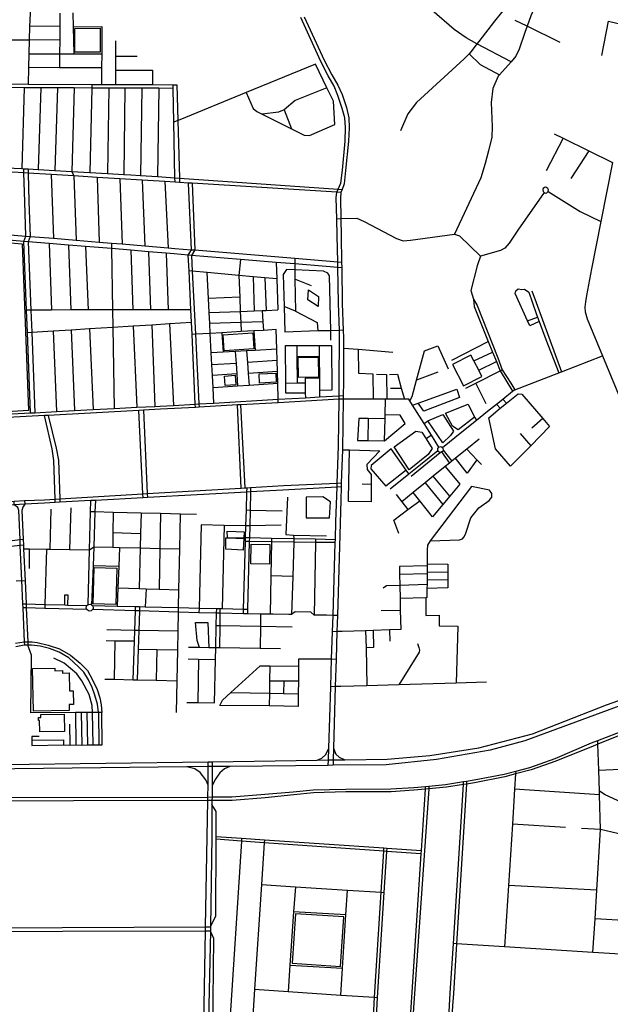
# Model space of a CAD drawing. Header units: millimetres. Extents: x 664923 to 767831, y 3118803 to 3207600.
# Tile 323 of 422: x 731587 to 733298, y 3168845 to 3171696. Entities that reach past the tile are written whole.
import ezdxf

# ---------------------------------------------------------------- set-up
doc = ezdxf.new("R2010")
doc.units = ezdxf.units.MM
for name, color, linetype in [('buildings', 5, 'Continuous'), ('parks', 8, 'Continuous'), ('roads_2', 2, 'Continuous'), ('roads_3', 3, 'Continuous')]:
    doc.layers.add(name, color=color, linetype=linetype)

msp = doc.modelspace()

# ---------------------------------------------------------------- linework, layer by layer
at = {"layer": 'buildings'}
for points in [[(732187.72, 3170214.48), (732212.72, 3170213.57), (732236.64, 3170212.69), (732235.7, 3170194.18), (732212.47, 3170194.85), (732188.31, 3170195.53), (732187.72, 3170214.48)], [(732096.3, 3169950.17), (732101.41, 3169950.27), (732107.29, 3169950.38), (732115.55, 3169950.55), (732125.36, 3169950.74), (732132.04, 3169950.49), (732134.21, 3169877.36), (732107.08, 3169877.83), (732100.86, 3169898.67), (732096.3, 3169950.17)], [(731623.9, 3169816.98), (731688.41, 3169818.27), (731688.56, 3169810.74), (731710.75, 3169811.18), (731710.91, 3169803.79), (731729.72, 3169804.16), (731730.75, 3169752.48), (731741.43, 3169752.7), (731742.23, 3169712.81), (731729.47, 3169712.56), (731729.81, 3169695.56), (731626.38, 3169693.49), (731623.9, 3169816.98)], [(731647.52, 3169683.93), (731715.81, 3169685.02), (731716.62, 3169634.96), (731644.61, 3169633.79), (731644.08, 3169666.26), (731641.45, 3169666.22), (731641.3, 3169675.24), (731647.66, 3169675.35), (731647.52, 3169683.93)]]:
    msp.add_lwpolyline(points, close=True, dxfattribs=at)
at = {"layer": 'parks'}
for points in [[(731746, 3171671.16), (731819.81, 3171671.57), (731820.17, 3171602.4), (731746.36, 3171601.98), (731746, 3171671.16)], [(731389.24, 3171064.17), (731593.24, 3171046.88), (731612.36, 3170564.71), (731409.1, 3170551.59), (731389.24, 3171064.17)], [(732423.33, 3170914.16), (732452.45, 3170894.98), (732451.61, 3170865.67), (732421.08, 3170884.82), (732423.33, 3170914.16)], [(732175.77, 3170783.72), (732261.94, 3170788.88), (732264.73, 3170742.73), (732178.56, 3170737.57), (732175.77, 3170783.72)], [(732393.32, 3170718), (732451.79, 3170718.71), (732452.48, 3170661.08), (732394, 3170660.37), (732393.32, 3170718)], [(732280.4, 3170670.42), (732328.39, 3170672.76), (732329.7, 3170646.14), (732281.7, 3170643.81), (732280.4, 3170670.42)], [(732179.78, 3170664.19), (732211.19, 3170666.31), (732213.05, 3170639.02), (732181.66, 3170636.89), (732179.78, 3170664.19)], [(732417.02, 3170313.19), (732416.9, 3170253.41), (732484.06, 3170253.71), (732487.08, 3170299.97), (732465.27, 3170314.67), (732417.02, 3170313.19)], [(732184.01, 3170195.66), (732188.31, 3170195.53), (732212.47, 3170194.85), (732235.7, 3170194.18), (732233.84, 3170160.11), (732183.4, 3170162.78), (732184.01, 3170195.66)], [(732257.2, 3170177.06), (732311.28, 3170176.21), (732310.38, 3170119.01), (732256.29, 3170119.86), (732257.2, 3170177.06)], [(731802.64, 3170109.8), (731868.38, 3170107.77), (731865.08, 3170002.67), (731799.33, 3170004.7), (731802.64, 3170109.8)], [(732385.85, 3169106.58), (732376.41, 3168963.57), (732516.24, 3168954.45), (732525.68, 3169097.47), (732385.85, 3169106.58)]]:
    msp.add_lwpolyline(points, close=True, dxfattribs=at)
at = {"layer": 'roads_2'}
for points in [[(733304.46, 3171282.48), (733270.37, 3171111.5), (733243.16, 3170974.96), (733228.88, 3170897.3), (733225.69, 3170879.25), (733224.23, 3170864.05), (733225.22, 3170849.95), (733230.93, 3170830.31), (733275.37, 3170722.59), (733474.63, 3170239.56)], [(731420.59, 3171085.02), (731604.76, 3171069.74), (731616.65, 3171068.76), (731684.47, 3171063.14), (731750.13, 3171057.7), (731817.18, 3171052.13), (731852.23, 3171049.24), (731883.22, 3171046.67), (731949.44, 3171041.18), (732016.59, 3171035.62), (732036.49, 3171033.97), (732084.32, 3171030.01), (732093.59, 3171029.24), (732383.51, 3171005.22), (732508.05, 3170994.91), (732519.36, 3170993.97)], [(732519.63, 3170977.41), (732508.37, 3170978.35), (732383.69, 3170988.75), (732329.39, 3170993.28), (732226.03, 3171001.91), (732084.16, 3171013.75), (732074.99, 3171014.51), (732034.01, 3171017.93), (732010.69, 3171019.89), (731959.96, 3171024.12), (731908.43, 3171028.42), (731852.19, 3171033.12), (731777.66, 3171039.34), (731728.03, 3171043.48), (731672.39, 3171048.13), (731611.2, 3171053.24), (731598.57, 3171054.29), (731421.02, 3171069.12)], [(733682.01, 3169840.71), (733049.92, 3169608), (732949.33, 3169580.28), (732794.43, 3169553.55), (732648.49, 3169538.26), (732494.5, 3169536.7), (732480.65, 3169536.56), (732195.16, 3169533.69), (732144.03, 3169533.17), (732132.58, 3169533.49), (732070.84, 3169532.73), (730740.16, 3169516.81), (730724.75, 3169516.57), (730417.81, 3169510.14), (730292.02, 3169507.5), (730256.29, 3169506.75), (730250.66, 3169506.63), (730244.03, 3169506.53), (730213.7, 3169506.1), (729705.99, 3169501.71), (729695.05, 3169501.62), (729496.27, 3169496.28), (728867.34, 3169490.48)], [(731540, 3169538.76), (732132.38, 3169546.91), (732143.84, 3169547.09), (732448.05, 3169551.82), (732481.14, 3169552.34), (732491.28, 3169552.49), (732494.95, 3169552.56), (732528.26, 3169553.06), (732651.14, 3169554.98), (732775.16, 3169565.17), (732916.88, 3169587.45), (733072.38, 3169627.95), (733286.73, 3169712.22), (733678.86, 3169850.22)], [(733345.97, 3169631.67), (733261.67, 3169597.64), (733247.87, 3169592.07), (733140.26, 3169548.76), (733068.11, 3169523.73), (733023.26, 3169511.92), (732991.82, 3169503.64), (732904.39, 3169485.83), (732880.66, 3169482.29), (732872, 3169481), (732822.9, 3169473.67), (732771.66, 3169468.84), (732762.05, 3169467.94), (732728.22, 3169464.76), (732662.74, 3169459.44), (732531.56, 3169459.83), (732437.76, 3169457.47), (732380.38, 3169450.81), (732297.42, 3169442.62), (732201.86, 3169435.23), (732143.63, 3169435.04), (732131.92, 3169435.01), (731352.35, 3169432.61)], [(731481.13, 3169443.13), (732132.1, 3169444.92), (732143.72, 3169444.95), (732201.66, 3169445.11), (732297.22, 3169452.67), (732378.43, 3169459.93), (732436.95, 3169466.11), (732531.52, 3169467.36), (732661.42, 3169468.7), (732728.19, 3169472.53), (732762.57, 3169475.79), (732772.21, 3169476.69), (732820.73, 3169481.28), (732872.53, 3169489.41), (732881.19, 3169490.77), (732903.09, 3169494.21), (732989.78, 3169511), (733023.77, 3169519.89), (733027.58, 3169520.89), (733065.07, 3169530.7), (733137.72, 3169555.99), (733243.38, 3169602.02), (733261.31, 3169608.89), (733341.64, 3169639.74)], [(732721.85, 3167029.95), (732722.39, 3167038.42), (732733.81, 3167217.4), (732746.57, 3167417.49), (732758.02, 3167597.35), (732758.47, 3167604.29), (732764.47, 3167698.34), (732785.4, 3168026.73), (732785.83, 3168033.55), (732794.53, 3168170.03), (732802.15, 3168306.51), (732802.62, 3168314.88), (732819.58, 3168619.07), (732820.01, 3168626.76), (732831.96, 3168841.06), (732833.95, 3168876.58), (732843.01, 3169020.57), (732872, 3169481), (732872.53, 3169489.41)], [(732881.19, 3169490.77), (732880.66, 3169482.29), (732851.95, 3169020), (732843.03, 3168876.26), (732840.9, 3168840.55), (732828.05, 3168626.36), (732827.6, 3168618.67), (732809.36, 3168314.42), (732808.86, 3168306.07), (732800.62, 3168168.65), (732791.86, 3168033.2), (732791.42, 3168026.36), (732770.18, 3167697.97), (732764.1, 3167603.94), (732763.65, 3167597), (732757.02, 3167494.61), (732752.33, 3167417.12), (732740.2, 3167217.02), (732729.34, 3167037.94), (732728.83, 3167029.46)]]:
    msp.add_lwpolyline(points, dxfattribs=at)
at = {"layer": 'roads_3'}
for points in [[(733010.22, 3171574.01), (732911.35, 3171626.3), (732880.06, 3171644.11), (732845.5, 3171667.77), (732780.53, 3171723.79), (732748.42, 3171745.59), (732553.74, 3171879.26), (732466.27, 3171931.96), (732367.99, 3171997.81)], [(731613.48, 3171792.2), (731618.38, 3171781.34), (731616.82, 3171726.52), (731616.47, 3171714.11), (731615.39, 3171676.39), (731614.28, 3171637.27), (731613.14, 3171597.82), (731612, 3171557.6), (731610.63, 3171509.81)], [(733105.2, 3171779.46), (733084.02, 3171743.98), (733079.36, 3171733.88), (733067.08, 3171707.34), (733056.5, 3171677.31), (733049.99, 3171658.86), (733034.06, 3171610.79), (733024.48, 3171590.73), (733010.22, 3171574.01), (732976.9, 3171536.73), (732973.02, 3171532.38), (732957.22, 3171496.54), (732953.04, 3171456.34), (732955.02, 3171387.32)], [(733079.36, 3171733.88), (733030.03, 3171736.03), (733003.02, 3171741.97), (732961.77, 3171692.25), (732916.48, 3171633.27), (732911.35, 3171626.3), (732894.78, 3171603.81), (732888.67, 3171597.47), (732874.47, 3171582.77), (732736.04, 3171456.22), (732711.34, 3171423.62), (732690.05, 3171374.68)], [(731703.02, 3171715.25), (731702.72, 3171677.14), (731702.42, 3171637.91), (731702.1, 3171597.51), (731701.79, 3171557.27)], [(731740.94, 3171715.75), (731741.7, 3171675.78), (731743.2, 3171597.38)], [(732480.65, 3169536.56), (732481.14, 3169552.34), (732482.21, 3169585.97), (732487.83, 3169764.33), (732490.37, 3169844.68), (732492.85, 3169923.47), (732494.36, 3169970.87), (732501, 3170181.84), (732501.3, 3170191.17), (732502.92, 3170242.48), (732506.08, 3170342.63), (732506.45, 3170354.09), (732509.82, 3170460.95), (732511.79, 3170596.96), (732511.94, 3170607.11), (732512.5, 3170646.42), (732513.45, 3170777.02), (732512.85, 3170796.45), (732510.43, 3170875.44), (732508.37, 3170978.35), (732508.05, 3170994.91), (732506.54, 3171070.54), (732505.18, 3171119.6), (732503.49, 3171180.59), (732505.65, 3171196.52), (732509.28, 3171205.05), (732516.83, 3171222.86), (732521.76, 3171260.72), (732529.66, 3171344.87), (732530.3, 3171383.71), (732528.33, 3171411.55), (732520.69, 3171439.28), (732508.58, 3171477.15), (732497.41, 3171503.75), (732480.48, 3171534.12), (732459.09, 3171574.99), (732401.21, 3171702.68)], [(732411, 3171704.93), (732468.86, 3171579.03), (732490.99, 3171536.85), (732508.61, 3171506.98), (732520.78, 3171479.84), (732533.17, 3171442.25), (732539.72, 3171412.45), (732541.15, 3171383.4), (732539.66, 3171344.13), (732530.85, 3171259.53), (732526.51, 3171220.75), (732520.49, 3171204.28), (732517.36, 3171195.73), (732515.98, 3171179.61), (732517.15, 3171120.02), (732518.13, 3171069.67), (732519.36, 3170993.97), (732519.63, 3170977.41), (732521.3, 3170874.55), (732523.69, 3170796.84), (732524.34, 3170775.79), (732524.44, 3170744.92), (732524.78, 3170646.62), (732524.01, 3170607.81), (732523.8, 3170597.64), (732521.64, 3170450.71), (732518.03, 3170354.64), (732517.71, 3170343.27), (732516.58, 3170304.43), (732506.98, 3169970.64), (732505.64, 3169923.89), (732503.35, 3169844.62), (732501.05, 3169764.72), (732495.91, 3169585.97), (732494.95, 3169552.56), (732494.5, 3169536.7)], [(733152.12, 3171630.42), (733056.5, 3171677.31), (733021.81, 3171693.92)], [(731702.72, 3171677.14), (731615.39, 3171676.39)], [(731741.7, 3171675.78), (731824.37, 3171676.19)], [(731824.37, 3171676.19), (731824.14, 3171597.1), (731824.02, 3171556.79), (731823.89, 3171508.81)], [(733273.41, 3171592.32), (733292.16, 3171691.65), (733320.83, 3171684.95), (733345.74, 3171679.13), (733381.74, 3171670.72)], [(731702.42, 3171637.91), (731614.28, 3171637.27), (731556.33, 3171636.86)], [(731863.95, 3171635.04), (731864.13, 3171589.54), (731864.28, 3171550.48), (731864.44, 3171508.62)], [(731613.14, 3171597.82), (731702.1, 3171597.51), (731743.2, 3171597.38), (731824.14, 3171597.1)], [(731926.5, 3171589.79), (731864.13, 3171589.54)], [(732888.67, 3171597.47), (732920.98, 3171566.12), (732976.9, 3171536.73)], [(731824.02, 3171556.79), (731701.79, 3171557.27), (731612, 3171557.6)], [(732443.37, 3171567.38), (732242.29, 3171485.01), (732050.37, 3171406.41)], [(732242.29, 3171485.01), (732263.14, 3171439.31), (732273.5, 3171430.34), (732289.37, 3171422.4), (732374.31, 3171379.91), (732411.06, 3171361.54), (732426.34, 3171361.21), (732499.86, 3171392.74), (732495.65, 3171460.41), (732476.68, 3171499.2), (732443.37, 3171567.38)], [(731864.28, 3171550.48), (731971.53, 3171550.13), (731970.86, 3171508.13)], [(732031.41, 3171497.3), (731989.78, 3171497.48), (731940.53, 3171497.69), (731890.85, 3171497.91), (731845.09, 3171498.11), (731795.39, 3171498.33), (731744.18, 3171498.56), (731696.42, 3171498.77), (731648.2, 3171498.98), (731599.96, 3171499.2), (731553.29, 3171499.4), (731541.26, 3171499.45)], [(731541.55, 3171510.14), (731553.53, 3171510.08), (731610.63, 3171509.81), (731795.64, 3171508.95), (731823.89, 3171508.81), (731864.44, 3171508.62), (731970.86, 3171508.13), (732031.2, 3171507.84), (732041.92, 3171507.8)], [(731599.96, 3171499.2), (731592.45, 3171264.93)], [(731648.2, 3171498.98), (731639.76, 3171262.27)], [(731696.42, 3171498.77), (731688.53, 3171259.52)], [(731744.18, 3171498.56), (731737.18, 3171256.78)], [(731795.64, 3171508.95), (731795.39, 3171498.33), (731789.78, 3171253.83)], [(731845.09, 3171498.11), (731841.05, 3171250.94)], [(731890.85, 3171497.91), (731888.14, 3171248.28)], [(731940.53, 3171497.69), (731936.48, 3171245.19)], [(731989.78, 3171497.48), (731985.77, 3171241.73)], [(732036.68, 3171225.46), (732036.43, 3171238.18), (732033.3, 3171399.42), (732031.41, 3171497.3), (732031.2, 3171507.84)], [(732041.92, 3171507.8), (732044.73, 3171404.09), (732049.26, 3171237.28), (732049.6, 3171224.66)], [(732476.68, 3171499.2), (732384.55, 3171462.31), (732352.63, 3171435.08), (732374.31, 3171379.91)], [(732352.63, 3171435.08), (732336.55, 3171428.11), (732289.37, 3171422.4)], [(732050.37, 3171406.41), (732044.73, 3171404.09), (732033.3, 3171399.42)], [(732955.02, 3171387.32), (732954.49, 3171355.99), (732945.3, 3171316.07), (732935.65, 3171279.96), (732922.65, 3171238.43), (732846.1, 3171074.79)], [(733161.26, 3171353.12), (733112.08, 3171258.8)], [(733134.93, 3171366.11), (733161.26, 3171353.12), (733235.67, 3171316.41), (733304.46, 3171282.48)], [(733235.67, 3171316.41), (733183.59, 3171235.87)], [(732517.36, 3171195.73), (732505.65, 3171196.52), (732085.77, 3171222.43), (732075.42, 3171223.07), (732049.6, 3171224.66), (732036.68, 3171225.46), (732006.73, 3171227.3), (731941.34, 3171231.34), (731876.86, 3171235.32), (731810.73, 3171239.41), (731743.42, 3171243.56), (731677.73, 3171247.62), (731611.11, 3171251.73), (731598.94, 3171252.48), (731547.89, 3171255.63), (731534.42, 3171256.47), (731415.75, 3171263.8), (731404.14, 3171264.52), (731334.79, 3171268.81), (731270.97, 3171272.74), (731198.25, 3171277.23), (730979.07, 3171290.78), (730967.43, 3171291.5)], [(731548.16, 3171267.43), (731592.45, 3171264.93), (731598.57, 3171264.59), (731610.88, 3171263.9), (731639.76, 3171262.27), (731688.53, 3171259.52), (731737.18, 3171256.78), (731789.78, 3171253.83), (731841.05, 3171250.94), (731888.14, 3171248.28), (731908.69, 3171247.13), (731936.48, 3171245.19), (731985.77, 3171241.73), (732036.43, 3171238.18), (732049.26, 3171237.28), (732509.28, 3171205.05), (732520.49, 3171204.28)], [(731617.82, 3170557.41), (731609.04, 3170790.66), (731606.62, 3170855.15), (731598.57, 3171054.29), (731604.76, 3171069.74), (731601.59, 3171169.09), (731598.94, 3171252.48), (731598.57, 3171264.59)], [(731610.88, 3171263.9), (731611.11, 3171251.73), (731612.61, 3171169.72), (731616.65, 3171068.76), (731611.2, 3171053.24), (731619.09, 3170855.18), (731621.45, 3170791.43), (731630.09, 3170558.05)], [(731677.73, 3171247.62), (731684.47, 3171063.14)], [(731737.18, 3171256.78), (731743.42, 3171243.56), (731750.13, 3171057.7)], [(731810.73, 3171239.41), (731817.18, 3171052.13)], [(731876.86, 3171235.32), (731883.22, 3171046.67)], [(731941.34, 3171231.34), (731949.44, 3171041.18)], [(732006.73, 3171227.3), (732016.59, 3171035.62)], [(732074.99, 3171014.51), (732084.32, 3171030.01), (732075.42, 3171223.07)], [(732085.77, 3171222.43), (732093.59, 3171029.24), (732084.16, 3171013.75)], [(733111.4, 3171210.91), (733107.17, 3171210.38), (733103.43, 3171207.44), (733102.09, 3171204.47), (733102.79, 3171198.78), (733105.92, 3171195.43), (733109.78, 3171194.23), (733114.32, 3171195.23), (733117.82, 3171198.8), (733118.71, 3171203.31), (733116.91, 3171207.81), (733111.4, 3171210.91)], [(733105.92, 3171195.43), (733030.08, 3171086.29), (733004.48, 3171048.81), (732991.81, 3171034.08), (732979.34, 3171027.96), (732921.39, 3171011.46)], [(733117.82, 3171198.8), (733210.5, 3171140.7), (733270.37, 3171111.5)], [(732505.18, 3171119.6), (732517.15, 3171120.02), (732563.68, 3171121.64), (732584.71, 3171111.92), (732677.9, 3171062.61), (732697.97, 3171055.96), (732718.77, 3171057.7), (732846.1, 3171074.79), (732860.83, 3171069.8), (732921.39, 3171011.46), (732911.75, 3170983.49), (732894.11, 3170912.13), (732901.7, 3170887.15), (732903.02, 3170866.01), (732943.73, 3170764.13), (732956.85, 3170733.38), (732967.93, 3170706.08), (732978.75, 3170679.41), (732979.01, 3170678.78), (733014.27, 3170620.06)], [(731672.39, 3171048.13), (731678.81, 3170855.34)], [(731728.03, 3171043.48), (731734.28, 3170855.47)], [(731777.66, 3171039.34), (731785.36, 3170855.61)], [(731852.23, 3171049.24), (731852.19, 3171033.12), (731855.51, 3170855.78), (731856.39, 3170805.96), (731860.57, 3170570.11)], [(731908.43, 3171028.42), (731914.46, 3170855.93)], [(731959.96, 3171024.12), (731965.53, 3170856.07)], [(732010.69, 3171019.89), (732016.59, 3170856.2)], [(732095.48, 3170573.45), (732095.04, 3170582.95), (732085.83, 3170784.42), (732084.2, 3170820.04), (732082.54, 3170856.37), (732077.19, 3170968.48), (732074.99, 3171014.51)], [(732084.16, 3171013.75), (732086.48, 3170967.64), (732095.63, 3170784.99), (732105.72, 3170583.57), (732106.2, 3170574.05)], [(732226.03, 3171001.91), (732221.93, 3170955.31), (732224.25, 3170892.5), (732225.76, 3170851.28), (732226.95, 3170819.06), (732227.93, 3170792.69)], [(732329.39, 3170993.28), (732331.08, 3170945.38), (732334.24, 3170855.52)], [(732383.51, 3171005.22), (732383.69, 3170988.75), (732383.88, 3170971.77), (732384.19, 3170945.22), (732385.23, 3170851.72), (732448.86, 3170819.01), (732450.24, 3170794.65)], [(732331.08, 3170945.38), (732296.97, 3170948.48), (732263.01, 3170951.58), (732221.93, 3170955.31), (732129.36, 3170963.73), (732086.48, 3170967.64), (732077.19, 3170968.48)], [(732148.98, 3170586.07), (732146.69, 3170630.1), (732144.86, 3170665.34), (732143.26, 3170696.23), (732141.45, 3170730.9), (732138.52, 3170787.48), (732137.02, 3170816.31), (732135.38, 3170847.75), (732133.27, 3170888.42), (732129.36, 3170963.73)], [(732488.46, 3170767.74), (732487.78, 3170795.53), (732483.85, 3170954.72), (732479.71, 3170962.13), (732466.75, 3170967.61), (732383.88, 3170971.77), (732359.76, 3170972.98), (732350.29, 3170958.67), (732352.93, 3170865.73), (732354.66, 3170791.71)], [(732263.01, 3170951.58), (732266.17, 3170852.86)], [(732296.97, 3170948.48), (732300.5, 3170854.19)], [(732432.11, 3170925.45), (732384.19, 3170945.22)], [(733091.72, 3170822.17), (733064.68, 3170809.72), (733058, 3170824.46), (733022.44, 3170903), (733024.15, 3170910.85), (733030.76, 3170916.56), (733041.26, 3170915.28), (733049.1, 3170915.8), (733061.35, 3170907.09)], [(733061.35, 3170907.09), (733083.41, 3170845.39), (733087.24, 3170834.68), (733091.72, 3170822.17), (733110.48, 3170769.7), (733148.48, 3170673.56)], [(733070.4, 3170910.51), (733082.82, 3170876.81), (733156.56, 3170676.68)], [(732224.25, 3170892.5), (732133.27, 3170888.42)], [(732901.7, 3170887.15), (732912.27, 3170868.84), (732971.45, 3170716.54), (732984.7, 3170682.42), (733009.22, 3170643.35), (733021.13, 3170624.36)], [(732082.54, 3170856.37), (732016.59, 3170856.2), (731965.53, 3170856.07), (731914.46, 3170855.93), (731855.51, 3170855.78), (731785.36, 3170855.61), (731734.28, 3170855.47), (731678.81, 3170855.34), (731619.09, 3170855.18), (731606.62, 3170855.15)], [(732135.38, 3170847.75), (732225.76, 3170851.28), (732266.17, 3170852.86), (732288.77, 3170853.74), (732300.5, 3170854.19), (732334.24, 3170855.52)], [(732288.77, 3170853.74), (732291.06, 3170821.01), (732292.78, 3170796.47)], [(732385.23, 3170851.72), (732352.93, 3170865.73)], [(731609.04, 3170790.66), (731621.45, 3170791.43), (731683.32, 3170795.25), (731735.26, 3170798.46), (731789.14, 3170801.8), (731856.39, 3170805.96), (731915.19, 3170809.59), (731969.19, 3170812.93), (732020.95, 3170816.14), (732084.2, 3170820.04)], [(731915.19, 3170809.59), (731926.14, 3170573.54)], [(731969.19, 3170812.93), (731978.12, 3170576.27)], [(732020.95, 3170816.14), (732031.79, 3170579.29)], [(732291.06, 3170821.01), (732226.95, 3170819.06), (732137.02, 3170816.31)], [(733058, 3170824.46), (733087.24, 3170834.68)], [(731683.32, 3170795.25), (731692.93, 3170561.34)], [(731735.26, 3170798.46), (731744.98, 3170564.07)], [(731789.14, 3170801.8), (731799.7, 3170566.93)], [(732335.71, 3170587.02), (732335.44, 3170596.88), (732334.18, 3170642.08), (732333.2, 3170677.38), (732332.31, 3170709.33), (732331.4, 3170741.85), (732329.82, 3170798.63), (732292.78, 3170796.47), (732264.99, 3170794.85), (732227.93, 3170792.69), (732172.53, 3170789.47), (732138.52, 3170787.48), (732095.63, 3170784.99), (732085.83, 3170784.42)], [(732172.53, 3170789.47), (732176.53, 3170732.93)], [(732264.99, 3170794.85), (732268.99, 3170738.26)], [(732523.69, 3170796.84), (732512.85, 3170796.45), (732487.78, 3170795.53), (732450.24, 3170794.65), (732354.66, 3170791.71)], [(732413.99, 3170615.03), (732357.98, 3170614.62), (732357.71, 3170642.86), (732356.67, 3170752.25), (732390.03, 3170752.38), (732454.23, 3170752.64), (732489.7, 3170752.78), (732490.86, 3170622.91), (732454.98, 3170622.22)], [(732391.82, 3170643.53), (732390.54, 3170721.16), (732390.03, 3170752.38)], [(732454.23, 3170752.64), (732454.41, 3170722.05), (732454.77, 3170658.19), (732454.98, 3170622.22), (732455.08, 3170603.82)], [(732838.85, 3170710), (732943.73, 3170764.13)], [(732331.4, 3170741.85), (732268.99, 3170738.26), (732244, 3170736.82), (732211.27, 3170734.93), (732176.53, 3170732.93), (732141.45, 3170730.9)], [(732211.27, 3170734.93), (732213.47, 3170700.94), (732215.47, 3170670.11), (732217.77, 3170634.64)], [(732244, 3170736.82), (732246.34, 3170703.7), (732248.57, 3170671.9), (732251.04, 3170636.77)], [(732524.44, 3170744.92), (732567.58, 3170741.52), (732667.31, 3170733.65)], [(732567.58, 3170741.52), (732568.18, 3170672.05), (732609.35, 3170670.76), (732610.43, 3170597.32)], [(732716.54, 3170592.23), (732723.6, 3170605.3), (732736.28, 3170651.76), (732759.55, 3170736.99), (732798.26, 3170751.87), (732827.95, 3170685.44)], [(732840.95, 3170697.34), (732872.87, 3170635.68), (732925.92, 3170662.87), (732916.59, 3170680.91), (732902.27, 3170708.54), (732893.99, 3170724.53), (732840.95, 3170697.34)], [(732902.27, 3170708.54), (732956.85, 3170733.38)], [(732213.47, 3170700.94), (732143.26, 3170696.23)], [(732332.31, 3170709.33), (732246.34, 3170703.7)], [(732390.54, 3170721.16), (732454.41, 3170722.05)], [(732811.18, 3170456.89), (732867.65, 3170502.25), (732909.84, 3170536.15), (732942.11, 3170562.08), (732968, 3170582.89), (732986.29, 3170597.58), (733014.27, 3170620.06), (733018.21, 3170623.23), (733021.13, 3170624.36), (733148.48, 3170673.56), (733156.56, 3170676.68), (733275.37, 3170722.59)], [(732916.59, 3170680.91), (732967.93, 3170706.08)], [(732215.47, 3170670.11), (732144.86, 3170665.34)], [(732333.2, 3170677.38), (732248.57, 3170671.9)], [(732620.36, 3170669.91), (732649.46, 3170669.08), (732650.16, 3170597.17)], [(732658.33, 3170668.55), (732681.01, 3170669.36), (732692.16, 3170629.48), (732701.24, 3170596.98)], [(732798, 3170675.57), (732736.28, 3170651.76)], [(732879.2, 3170628.95), (732908.34, 3170643.72), (732978.75, 3170679.41), (732984.7, 3170682.42)], [(732334.18, 3170642.08), (732251.04, 3170636.77), (732217.77, 3170634.64), (732146.69, 3170630.1)], [(732413.44, 3170643.96), (732391.82, 3170643.53), (732357.71, 3170642.86)], [(732454.77, 3170658.19), (732413.18, 3170657.72), (732413.44, 3170643.96), (732413.99, 3170615.03), (732414.25, 3170601.44)], [(732937.76, 3170583.85), (732910.2, 3170639.94), (732908.34, 3170643.72)], [(732660.54, 3170628.73), (732692.16, 3170629.48)], [(732724.6, 3170579.5), (732741.47, 3170585.66), (732852.98, 3170626.37), (732860.91, 3170601.83), (732757.43, 3170562.73), (732741.47, 3170585.66)], [(733041.06, 3170611.52), (733101.85, 3170541.03), (733121.83, 3170517.87), (733067.1, 3170462.5), (733008.86, 3170403.59), (732965.3, 3170453.44), (732945.77, 3170543.46), (732979.09, 3170570.69), (732997.22, 3170585.51), (733030.39, 3170612.62), (733041.06, 3170611.52)], [(732523.8, 3170597.64), (732511.79, 3170596.96), (732335.71, 3170587.02), (732226.52, 3170580.85), (732218.06, 3170580.37), (732106.2, 3170574.05), (732095.48, 3170573.45), (731994.74, 3170567.76), (731945.58, 3170565.08), (731931.83, 3170564.33), (731669.4, 3170550.05), (731658.6, 3170549.46), (731444.52, 3170537.81), (731434.08, 3170537.24), (731404.12, 3170535.61), (731393.88, 3170535.05), (731170.59, 3170522.91), (730966.66, 3170511.81), (730958.71, 3170511.39), (730689.63, 3170496.76), (730678.87, 3170496.18)], [(731403.67, 3170546.21), (731617.82, 3170557.41), (731630.09, 3170558.05), (731692.93, 3170561.34), (731744.98, 3170564.07), (731799.7, 3170566.93), (731860.57, 3170570.11), (731926.14, 3170573.54), (731978.12, 3170576.27), (731993.74, 3170577.08), (732031.79, 3170579.29), (732095.04, 3170582.95), (732105.72, 3170583.57), (732148.98, 3170586.07), (732335.44, 3170596.88), (732414.25, 3170601.44), (732455.08, 3170603.82), (732511.94, 3170607.11), (732524.01, 3170607.81)], [(732801.19, 3170458.58), (732779.22, 3170493.27), (732757.96, 3170526.84), (732724.6, 3170579.5), (732716.54, 3170592.23), (732713.56, 3170596.93), (732701.24, 3170596.98), (732650.16, 3170597.17), (732646.53, 3170597.18), (732610.43, 3170597.32), (732523.8, 3170597.64)], [(732643.92, 3170476.39), (732645.3, 3170540.32), (732645.54, 3170551.4), (732646.53, 3170597.18)], [(732904.75, 3170545.22), (732857.19, 3170508.41), (732840.58, 3170518.87), (732819.97, 3170556.21), (732885.78, 3170582.22), (732904.75, 3170545.22), (732909.84, 3170536.15)], [(732968, 3170582.89), (732979.09, 3170570.69)], [(732986.29, 3170597.58), (732997.22, 3170585.51)], [(731944.01, 3170311.73), (731943.48, 3170322.84), (731931.83, 3170564.33)], [(731945.58, 3170565.08), (731956.16, 3170323.58), (731956.65, 3170312.42)], [(732228.66, 3170339.59), (732218.06, 3170580.37)], [(732226.52, 3170580.85), (732238.87, 3170340.2)], [(732757.96, 3170526.84), (732768.64, 3170534.02), (732812.6, 3170552.88), (732842.99, 3170504.8), (732834.38, 3170491.58), (732812.81, 3170471.04), (732768.64, 3170534.02)], [(731689.77, 3170297.73), (731689.4, 3170307.92), (731685.39, 3170419.87), (731680.26, 3170453.41), (731658.6, 3170549.46)], [(731669.4, 3170550.05), (731692.34, 3170455.56), (731698.77, 3170420.77), (731702.77, 3170308.7), (731703.14, 3170298.48)], [(732645.3, 3170540.32), (732596.06, 3170541.15), (732568.92, 3170541.61), (732565.76, 3170477.6), (732595.58, 3170477.14), (732643.92, 3170476.39), (732703.32, 3170526.64), (732688.42, 3170551.15), (732645.54, 3170551.4)], [(732596.06, 3170541.15), (732595.58, 3170477.14)], [(733101.85, 3170541.03), (733070.5, 3170512.87)], [(732671.66, 3170459.47), (732733.9, 3170504.11), (732752.05, 3170501.29), (732764.46, 3170481.84), (732782.07, 3170454.26), (732769.64, 3170436.73), (732714.85, 3170392.24), (732671.66, 3170459.47)], [(733036.67, 3170498.08), (733067.1, 3170462.5)], [(732917.92, 3170481.57), (732882.28, 3170452.79), (732849.61, 3170426.4), (732838.29, 3170417.25), (732832.01, 3170412.19), (732819.76, 3170402.29), (732784.86, 3170374.12), (732761.39, 3170355.16), (732726.59, 3170327.06), (732693.32, 3170300.2)], [(732779.22, 3170493.27), (732764.46, 3170481.84)], [(732521.64, 3170450.71), (732542.05, 3170450.06), (732630.08, 3170447.27), (732592.56, 3170407.84), (732592.84, 3170393.46), (732605.05, 3170379.02), (732605.1, 3170351.47), (732605.2, 3170300.27), (732539.37, 3170300.94), (732539.49, 3170308.26), (732542.05, 3170450.06)], [(732713.6, 3170380.61), (732706.11, 3170391.41), (732662.91, 3170453.65), (732604.66, 3170404.86), (732604.13, 3170395.68), (732647.01, 3170345.08)], [(732659.62, 3170337.14), (732713.6, 3170380.61), (732747.51, 3170407.89), (732797.76, 3170448.35)], [(732720.69, 3170373.92), (732804.76, 3170443.18)], [(732797.78, 3170454.63), (732801.19, 3170458.58), (732805.66, 3170459.77), (732808.81, 3170459.09), (732811.18, 3170456.89), (732812.93, 3170455.28), (732813.57, 3170449.3), (732811.28, 3170445.45), (732808.37, 3170444.44), (732804.76, 3170443.18), (732801.1, 3170444.4), (732797.76, 3170448.35), (732797.78, 3170454.63)], [(732808.37, 3170444.44), (732832.01, 3170412.19)], [(732813.57, 3170449.3), (732838.29, 3170417.25)], [(732924.23, 3170407.55), (732911.41, 3170421.36), (732882.28, 3170452.79)], [(732911.41, 3170421.36), (732883.18, 3170383.24), (732849.61, 3170426.4)], [(732706.11, 3170391.41), (732647.01, 3170345.08)], [(732819.76, 3170402.29), (732861.36, 3170350.52), (732833.02, 3170316.62), (732812.31, 3170291.87), (732782.44, 3170256.14), (732745.93, 3170303.06), (732726.59, 3170327.06)], [(730690.18, 3170258.97), (730701.97, 3170259.54), (730939.55, 3170271.1), (730967.24, 3170272.45), (730969.47, 3170272.56), (730979.22, 3170273.03), (731094.64, 3170278.65), (731263.15, 3170286.85), (731424.09, 3170294.68), (731434.98, 3170295.21), (731570.73, 3170301.83), (731600.77, 3170303.29), (731658.36, 3170306.09), (731689.4, 3170307.92), (731702.77, 3170308.7), (731943.48, 3170322.84), (731956.16, 3170323.58), (732228.66, 3170339.59), (732238.87, 3170340.2), (732245.4, 3170340.58), (732255.6, 3170341.18), (732350.44, 3170346.75), (732506.45, 3170354.09), (732518.03, 3170354.64)], [(732761.39, 3170355.16), (732812.31, 3170291.87)], [(732833.02, 3170316.62), (732784.86, 3170374.12)], [(732517.71, 3170343.27), (732506.08, 3170342.63), (732349.41, 3170334.04), (732255.3, 3170328.86), (732245.04, 3170328.29), (731956.65, 3170312.42), (731944.01, 3170311.73), (731805.88, 3170304.12), (731792.92, 3170303.41), (731703.14, 3170298.48), (731689.77, 3170297.73), (731658.56, 3170296.02), (731601.66, 3170293.15), (731570.95, 3170291.61), (731435.42, 3170284.77), (731424.49, 3170284.22), (731265.77, 3170276.23), (731094.96, 3170267.63), (730967.49, 3170261.22), (730958.34, 3170260.76), (730946.49, 3170260.16), (730940.07, 3170259.83), (730702.58, 3170247.89), (730690.72, 3170247.29)], [(732234.79, 3169975.74), (732235.18, 3169989.02), (732240.87, 3170184.91), (732241.22, 3170196.65), (732242.19, 3170230.11), (732243.5, 3170275.27), (732245.04, 3170328.29), (732245.4, 3170340.58)], [(732255.6, 3170341.18), (732255.3, 3170328.86), (732253.99, 3170275.06), (732252.89, 3170230.35), (732252.07, 3170196.42), (732251.78, 3170184.79), (732247.01, 3169988.72), (732246.68, 3169975.45)], [(732578.8, 3170351.93), (732605.1, 3170351.47)], [(732895.75, 3170343.97), (732776.09, 3170186.69), (732768.4, 3170173.88), (732767.32, 3170160.09), (732767.05, 3170119.92), (732767.02, 3170114.26), (732766.9, 3170094.88), (732766.88, 3170092.44), (732766.75, 3170072.65), (732766.68, 3170060.82), (732766.6, 3170048.64), (732766.43, 3170022.33), (732763.36, 3170022.24), (732688.65, 3170020.11)], [(732776.09, 3170186.69), (732860.37, 3170190.02), (732869.67, 3170192.74), (732873.83, 3170197.63), (732878.21, 3170205.9), (732893.42, 3170253.9), (732916.68, 3170282.59), (732946.33, 3170303.79), (732954.37, 3170313.27), (732954.16, 3170323.71), (732947.44, 3170333.45), (732895.75, 3170343.97)], [(731601.34, 3169884.67), (731600.91, 3169894.37), (731596.45, 3169992.87), (731595.92, 3170004.6), (731592.89, 3170071.58), (731588.31, 3170172.89), (731587.51, 3170190.55), (731583.7, 3170274.81), (731580.91, 3170283.52), (731570.95, 3170291.61), (731570.73, 3170301.83)], [(731600.77, 3170303.29), (731601.66, 3170293.15), (731595.82, 3170284.31), (731592.89, 3170274.47), (731596.63, 3170191.71), (731597.45, 3170173.87), (731597.9, 3170163.92), (731602.08, 3170071.44), (731605.12, 3170004.34), (731605.66, 3169992.61), (731610.08, 3169894.72), (731610.5, 3169884.86)], [(731784.59, 3170002.51), (731788.98, 3170161.18), (731792.02, 3170270.8), (731792.92, 3170303.41)], [(731805.88, 3170304.12), (731804.65, 3170270.49), (731800.97, 3170169.38), (731798.98, 3170114.94), (731794.85, 3170001.73)], [(732362.43, 3170313.39), (732357.94, 3170204.77), (732379.71, 3170203.43), (732380.74, 3170193.71), (732380.43, 3170183.27), (732377.49, 3170083.99), (732374.2, 3169973.09)], [(732685.32, 3170207.91), (732670.36, 3170246.86), (732711.35, 3170277.34), (732745.93, 3170303.06)], [(732676.86, 3170321.08), (732693.32, 3170300.2), (732711.35, 3170277.34)], [(731677.16, 3170279.03), (731673.68, 3170162.83)], [(731734.74, 3170282.83), (731730.91, 3170162.01)], [(732098.47, 3170263.14), (732052.87, 3170264.27), (731994.69, 3170265.73), (731938.2, 3170267.14), (731857.21, 3170269.17), (731804.65, 3170270.49), (731792.02, 3170270.8)], [(731857.21, 3170269.17), (731856.69, 3170211.43), (731856.29, 3170168.07)], [(732347.24, 3170273.18), (732253.99, 3170275.06), (732243.5, 3170275.27)], [(731938.2, 3170267.14), (731936.62, 3170208.57), (731935.48, 3170166.19), (731932.33, 3170048.95)], [(731994.69, 3170265.73), (731992.83, 3170164.83), (731990.65, 3170046.86)], [(732040.38, 3169689.79), (732042.38, 3169781.7), (732044.32, 3169870.76), (732045.5, 3169924.85), (732046.7, 3169980.24), (732046.99, 3169993.69), (732048.09, 3170044.81), (732050.68, 3170163.46), (732052.87, 3170264.27)], [(731856.69, 3170211.43), (731936.62, 3170208.57)], [(732242.19, 3170230.11), (732178.75, 3170231.41), (732112.24, 3170232.76), (732106.32, 3169992.22), (732105.99, 3169978.82)], [(732178.75, 3170231.41), (732172.89, 3169990.56)], [(732344.09, 3170232.28), (732252.89, 3170230.35), (732242.19, 3170230.11)], [(731045.79, 3170071.97), (731060.74, 3170071.39), (731075.79, 3170074.54), (731197.85, 3170117.98), (731283.51, 3170143.65), (731297.95, 3170146.3), (731360.41, 3170157.77), (731471.94, 3170175.83), (731587.51, 3170190.55), (731596.63, 3170191.71)], [(732501, 3170181.84), (732443.81, 3170182.52), (732380.43, 3170183.27), (732316.17, 3170184.03), (732251.78, 3170184.79), (732240.87, 3170184.91)], [(732241.22, 3170196.65), (732252.07, 3170196.42), (732316.38, 3170195.06), (732380.74, 3170193.71), (732444.01, 3170192.38), (732501.3, 3170191.17)], [(732316.38, 3170195.06), (732316.17, 3170184.03), (732314.32, 3170085.5), (732312.23, 3169974.24)], [(732379.71, 3170203.43), (732475.54, 3170201.37)], [(732444.01, 3170192.38), (732443.81, 3170182.52), (732439.47, 3169971.88)], [(731597.45, 3170173.87), (731588.31, 3170172.89), (731475.11, 3170160.85), (731366.29, 3170145.47), (731355.82, 3170143.9), (731300.9, 3170135.23), (731284.95, 3170132.71), (731200.09, 3170107.87), (731183.64, 3170101.76), (731078.88, 3170062.82), (731067.04, 3170050.46)], [(731597.9, 3170163.92), (731614.89, 3170163.68), (731663.89, 3170162.98), (731673.68, 3170162.83), (731730.91, 3170162.01), (731788.98, 3170161.18), (731800.97, 3170169.38), (731856.29, 3170168.07), (731875.86, 3170167.6), (731935.48, 3170166.19), (731992.83, 3170164.83), (732050.68, 3170163.46)], [(731615.07, 3170107.1), (731614.89, 3170163.68)], [(731663.89, 3170162.98), (731659.76, 3170002.76), (731659.46, 3169991.27)], [(731875.86, 3170167.6), (731873.51, 3170112.48), (731870.89, 3170051.15), (731868.61, 3169998.12)], [(731873.51, 3170112.48), (731798.98, 3170114.94)], [(732767.02, 3170114.26), (732686.76, 3170112.79), (732687.21, 3170090.64), (732688.19, 3170057.7), (732688.65, 3170020.11), (732689.35, 3169985.61), (732690.48, 3169930.05), (732658.21, 3169928.98), (732611.03, 3169927.41), (732588.89, 3169926.67), (732520.87, 3169924.4)], [(732767.05, 3170119.92), (732827.18, 3170119.72), (732827.29, 3170096.44), (732827.39, 3170073.85), (732827.49, 3170050.93), (732766.6, 3170048.64)], [(732827.29, 3170096.44), (732766.9, 3170094.88)], [(731576.53, 3170070.9), (731592.89, 3170071.58), (731602.08, 3170071.44)], [(732377.49, 3170083.99), (732314.32, 3170085.5)], [(732687.21, 3170090.64), (732766.88, 3170092.44)], [(732827.39, 3170073.85), (732766.75, 3170072.65)], [(731870.89, 3170051.15), (731932.33, 3170048.95), (731952.58, 3170048.22), (731990.65, 3170046.86), (732048.09, 3170044.81)], [(731952.58, 3170048.22), (731950.21, 3169996.1)], [(732688.19, 3170057.7), (732649.28, 3170056.78), (732639.78, 3170049.54)], [(732766.68, 3170060.82), (732688.19, 3170057.7)], [(731717.29, 3170001.1), (731717.68, 3170030.7), (731725.88, 3170030.6), (731725.48, 3170000.86)], [(732763.36, 3170022.24), (732763.72, 3169970.18), (732802.06, 3169971.16), (732801.98, 3169940.68), (732855.81, 3169939.49), (732851.6, 3169774.9)], [(731595.92, 3170004.6), (731605.12, 3170004.34), (731659.76, 3170002.76), (731717.29, 3170001.1), (731725.48, 3170000.86), (731780.93, 3169999.27)], [(731780.61, 3169988.25), (731659.46, 3169991.27), (731605.66, 3169992.61), (731596.45, 3169992.87)], [(731785.84, 3169983.93), (731780.61, 3169988.25), (731779.29, 3169991.82), (731779.61, 3169996.52), (731780.93, 3169999.27), (731784.59, 3170002.51), (731790.29, 3170003.67), (731793.01, 3170003.05), (731794.85, 3170001.73), (731797.39, 3169999.9), (731798.85, 3169997.47), (731799.64, 3169993.95), (731799.31, 3169990.87), (731797.91, 3169987.81), (731793.67, 3169984.23), (731789.99, 3169983.31), (731785.84, 3169983.93)], [(731797.39, 3169999.9), (731868.61, 3169998.12), (731922.46, 3169996.79), (731933.68, 3169996.51), (731950.21, 3169996.1), (732046.99, 3169993.69), (732106.32, 3169992.22), (732157.46, 3169990.94), (732166.67, 3169990.72), (732172.89, 3169990.56), (732235.18, 3169989.02), (732247.01, 3169988.72)], [(732246.68, 3169975.45), (732234.79, 3169975.74), (732166.48, 3169977.37), (732157.14, 3169977.6), (732105.99, 3169978.82), (732046.7, 3169980.24), (731933.25, 3169983.68), (731922, 3169984.03), (731797.91, 3169987.81)], [(731914.95, 3169784.57), (731918.89, 3169896.07), (731920, 3169927.39), (731922, 3169984.03), (731922.46, 3169996.79)], [(731933.68, 3169996.51), (731933.25, 3169983.68), (731931.4, 3169927.16), (731929.61, 3169872.68), (731926.72, 3169784.3)], [(732154.72, 3169877), (732156.26, 3169941.1), (732157.14, 3169977.6), (732157.46, 3169990.94)], [(732166.67, 3169990.72), (732166.48, 3169977.37), (732165.96, 3169940.92), (732165.04, 3169876.83)], [(732634.24, 3169985.07), (732689.35, 3169985.61)], [(732506.98, 3169970.64), (732494.36, 3169970.87), (732475.25, 3169971.15), (732448.68, 3169971.79), (732439.47, 3169971.88), (732429.9, 3169980.53), (732384.34, 3169981.6), (732374.2, 3169973.09), (732366.51, 3169973.24), (732320.99, 3169974.08), (732312.23, 3169974.24), (732284.41, 3169974.75), (732246.68, 3169975.45)], [(732284.41, 3169974.75), (732283.99, 3169938.68), (732283.26, 3169874.79)], [(732045.5, 3169924.85), (731931.4, 3169927.16), (731920, 3169927.39), (731839.39, 3169929.03)], [(732376.1, 3169936.93), (732283.99, 3169938.68), (732165.96, 3169940.92), (732156.26, 3169941.1)], [(732588.89, 3169926.67), (732590.08, 3169877), (732592.69, 3169767.38)], [(732611.03, 3169927.41), (732612.03, 3169877.66), (732590.08, 3169877)], [(732658.21, 3169928.98), (732659.1, 3169895.99)], [(731918.89, 3169896.07), (731862.66, 3169896.69), (731837.42, 3169896.98)], [(732520.87, 3169924.4), (732505.64, 3169923.89), (732492.85, 3169923.47)], [(731574.29, 3169890.33), (731599.11, 3169894.34), (731600.91, 3169894.37), (731610.08, 3169894.72), (731622.38, 3169894.35), (731637.29, 3169892.7), (731669.44, 3169885.01), (731701.64, 3169874.36), (731733.62, 3169855.93), (731761.81, 3169832.26), (731782.7, 3169810.84), (731797.92, 3169784.31), (731811.3, 3169756.08), (731818.29, 3169731.98), (731822.79, 3169711.71), (731824.5, 3169690.01)], [(731814.63, 3169689.88), (731811.74, 3169714.13), (731804.54, 3169739.89), (731796.48, 3169762.26), (731785.96, 3169784.08), (731772.4, 3169806.9), (731756.78, 3169822.28), (731728.43, 3169848.36), (731701.18, 3169864.69), (731673.01, 3169874.95), (731646.08, 3169881.96), (731620.52, 3169884.94), (731610.5, 3169884.86), (731601.34, 3169884.67), (731599.25, 3169884.44), (731575.59, 3169879.82)], [(731642.93, 3169620.4), (731621.32, 3169620.18), (731621.3, 3169609.35), (731621.48, 3169594.24), (731713.71, 3169595.71), (731732.09, 3169595.45), (731749.39, 3169595.63), (731766.29, 3169595.46), (731782.66, 3169595.6), (731799.76, 3169595.75), (731816.3, 3169595.89), (731825.66, 3169595.96), (731824.5, 3169690.01), (731817.75, 3169689.92), (731814.63, 3169689.88), (731797.78, 3169689.67), (731781.17, 3169689.57), (731764.61, 3169689.47), (731748.07, 3169689.38), (731618.79, 3169688.62), (731621.04, 3169855.3), (731610.5, 3169884.86)], [(731862.66, 3169896.69), (731860.19, 3169785.81)], [(731929.61, 3169872.68), (731983.74, 3169871.78), (732044.32, 3169870.76)], [(731983.74, 3169871.78), (731981.94, 3169783.06)], [(732071.19, 3169718.71), (732102.76, 3169718.35), (732150.68, 3169717.82), (732153.87, 3169843.12), (732154.72, 3169877)], [(732342.14, 3169873.78), (732283.26, 3169874.79), (732165.04, 3169876.83), (732154.72, 3169877), (732134.21, 3169877.36), (732107.08, 3169877.83), (732075.59, 3169878.37)], [(732739.57, 3169889.7), (732742.99, 3169878.02), (732744.51, 3169869.91), (732743.49, 3169864.25), (732685.22, 3169770.07)], [(731799.76, 3169595.75), (731797.78, 3169689.67), (731796.72, 3169710.35), (731787.71, 3169741.49), (731766.96, 3169781.81), (731751.88, 3169801.34), (731715.57, 3169832.99), (731685.9, 3169847.02)], [(732074.35, 3169845.14), (732104.47, 3169844.38), (732153.87, 3169843.12)], [(732104.47, 3169844.38), (732102.76, 3169718.35)], [(732394.39, 3169707.45), (732394.61, 3169743.59), (732394.82, 3169781.12), (732395.08, 3169824.31), (732395.2, 3169845.13), (732490.37, 3169844.68), (732503.35, 3169844.62)], [(732394.39, 3169707.45), (732309.53, 3169708.56), (732166.36, 3169710.41), (732174.05, 3169725.14), (732198.58, 3169747.59), (732283.39, 3169825.26), (732310.94, 3169825.02), (732395.08, 3169824.31)], [(732310.94, 3169825.02), (732310.41, 3169781.7), (732309.97, 3169745.31), (732309.53, 3169708.56)], [(731833.24, 3169786.42), (731860.19, 3169785.81), (731914.95, 3169784.57), (731926.72, 3169784.3), (731981.94, 3169783.06), (732042.38, 3169781.7)], [(732310.41, 3169781.7), (732351.69, 3169781.42), (732394.82, 3169781.12)], [(732351.69, 3169781.42), (732351.08, 3169744.48)], [(732517.3, 3169765.18), (732501.05, 3169764.72), (732487.83, 3169764.33)], [(732938.84, 3169777.44), (732851.6, 3169774.9), (732685.22, 3169770.07), (732592.69, 3169767.38), (732517.3, 3169765.18)], [(732198.58, 3169747.59), (732309.97, 3169745.31), (732351.08, 3169744.48), (732394.61, 3169743.59)], [(731748.07, 3169689.38), (731749.39, 3169595.63)], [(731764.61, 3169689.47), (731766.29, 3169595.46)], [(731781.17, 3169689.57), (731782.66, 3169595.6)], [(731814.63, 3169689.88), (731816.3, 3169595.89)], [(731730.89, 3169656.04), (731732.09, 3169595.45)], [(731621.3, 3169609.35), (731713.23, 3169610.45), (731713.71, 3169595.71)], [(732448.05, 3169551.82), (732462.3, 3169557.79), (732473.08, 3169568.41), (732478.36, 3169578.65), (732482.21, 3169585.97)], [(732495.91, 3169585.97), (732502.86, 3169568.74), (732512.43, 3169560.61), (732528.26, 3169553.06)], [(733247.43, 3168994.71), (733253.5, 3169092.33), (733258.62, 3169174.64), (733269.56, 3169350.48), (733266.34, 3169451.46), (733266.01, 3169461.41), (733264.07, 3169522.51), (733261.67, 3169597.64), (733261.31, 3169608.89)], [(732132.72, 3169479.04), (732125.98, 3169495.09), (732109.66, 3169515.57), (732093.89, 3169526.85), (732070.84, 3169532.73)], [(732117.18, 3168627.04), (732125.04, 3169056.59), (732125.11, 3169060.33), (732125.26, 3169068.69), (732131.92, 3169435.01), (732132.1, 3169444.92), (732132.72, 3169479.04), (732132.88, 3169488.18), (732132.58, 3169533.49), (732132.38, 3169546.91)], [(732143.84, 3169547.09), (732144.03, 3169533.17), (732144.06, 3169486.96), (732143.99, 3169477.41), (732143.72, 3169444.95), (732143.63, 3169435.04), (732143.54, 3169422.95), (732142.78, 3169330.47), (732139.43, 3169068.75), (732139.33, 3169061), (732139.23, 3169056.62), (732131.55, 3168712.75)], [(732195.16, 3169533.69), (732180.12, 3169526.54), (732166.46, 3169515.41), (732152.42, 3169495.98), (732143.99, 3169477.41)], [(733023.77, 3169519.89), (733023.26, 3169511.92), (733020.43, 3169467.7), (733013.93, 3169365.78), (733002.59, 3169188.26), (732991.27, 3169011.09)], [(733264.07, 3169522.51), (733326.32, 3169525.95), (733399.78, 3169501.39), (733397.74, 3169491.92), (733383.3, 3169461.71), (733371.19, 3169412.62)], [(732827.6, 3168618.67), (732819.58, 3168619.07), (732724.08, 3168623.75), (732712.29, 3168626.53), (732710.38, 3168628.56), (732706.35, 3168632.84), (732705.55, 3168640.86), (732712.47, 3168729.72), (732713.15, 3168738.49), (732720.72, 3168835.51), (732749.77, 3169279.93), (732750.41, 3169289.83), (732762.05, 3169467.94), (732762.57, 3169475.79)], [(732772.21, 3169476.69), (732771.66, 3169468.84), (732727.26, 3168834.16), (732721.52, 3168737.99), (732721, 3168729.23), (732715.67, 3168640.01), (732717.64, 3168634.5), (732723.27, 3168631.93), (732730.93, 3168631.26), (732820.01, 3168626.76), (732828.05, 3168626.36)], [(733266.34, 3169451.46), (733020.43, 3169467.7)], [(733605.84, 3169071.15), (733630.56, 3169121.01), (733659.33, 3169176.11), (733686.49, 3169221.44), (733710.66, 3169260.49), (733714.1, 3169272.53), (733715.3, 3169296.39), (733691.53, 3169314.75), (733664.57, 3169325.85), (733626.52, 3169334.51), (733594.49, 3169348.28), (733576.98, 3169362.61), (733570.7, 3169367.75), (733533.39, 3169367.56), (733498.8, 3169370.2), (733452.83, 3169384.79), (733384.42, 3169407.25), (733371.19, 3169412.62), (733331.06, 3169428.91), (733283.27, 3169451.23), (733266.01, 3169461.41)], [(732139.43, 3169068.75), (732155.08, 3169100.67), (732155.32, 3169322.73), (732155.32, 3169330.78), (732155.39, 3169402.46), (732143.54, 3169422.95)], [(733168.24, 3169356.54), (733013.93, 3169365.78)], [(732155.32, 3169330.78), (732229.38, 3169325.68), (732295.71, 3169321.11), (732642.06, 3169297.29), (732649.79, 3169296.75), (732750.41, 3169289.83)], [(733269.56, 3169350.48), (733214.45, 3169353.77)], [(733649.37, 3169300.61), (733637.25, 3169304.79), (733592.58, 3169220.99), (733576.35, 3169229.98), (733553.08, 3169190.51), (733522.87, 3169208.08), (733497.83, 3169167.67), (733417.23, 3169231.68), (733432.74, 3169258.15), (733376.99, 3169282.75), (733394.03, 3169321.67), (733367.83, 3169327.73), (733269.56, 3169350.48)], [(732749.77, 3169279.93), (732649.19, 3169287.17), (732641.46, 3169287.73), (732295.16, 3169312.66), (732228.85, 3169317.43), (732155.32, 3169322.73)], [(732229.38, 3169325.68), (732228.85, 3169317.43), (732193.28, 3168767), (732192.68, 3168757.76)], [(732295.71, 3169321.11), (732295.16, 3169312.66), (732287.16, 3169191.19), (732267.2, 3168888.18), (732259.02, 3168764.09), (732258.42, 3168754.84)], [(732599.46, 3168626.42), (732606.44, 3168735.86), (732607, 3168744.78), (732612.27, 3168827.72), (732614.62, 3168864.78), (732633.94, 3169169.26), (732641.46, 3169287.73), (732642.06, 3169297.29)], [(732649.79, 3169296.75), (732649.19, 3169287.17), (732641.75, 3169168.76), (732622.59, 3168864.24), (732620.24, 3168826.87), (732615.04, 3168744.29), (732614.49, 3168735.39), (732607.61, 3168626.09)], [(732287.16, 3169191.19), (732385.17, 3169184.99), (732536.17, 3169175.44), (732633.94, 3169169.26), (732641.75, 3169168.76)], [(732385.17, 3169184.99), (732380.08, 3169112.27), (732369.25, 3168957.56), (732363.93, 3168881.67)], [(733258.62, 3169174.64), (733002.59, 3169188.26)], [(732517.45, 3168871.33), (732522.23, 3168948.9), (732531.73, 3169103.23), (732536.17, 3169175.44)], [(732531.73, 3169103.23), (732380.08, 3169112.27)], [(733952.84, 3169050.3), (733827.6, 3169057.83), (733605.84, 3169071.15), (733561.49, 3169073.82), (733522.09, 3169076.18), (733429.58, 3169081.74), (733351.1, 3169086.46), (733253.5, 3169092.33)], [(730054.01, 3169060.72), (730247.12, 3169061.05), (730258.07, 3169061.07), (730713.87, 3169061.86), (731188.08, 3169064.23), (731202.52, 3169064.29), (731710.05, 3169066.85), (732125.26, 3169068.69), (732139.43, 3169068.75)], [(732139.23, 3169056.62), (732125.04, 3169056.59), (731710.46, 3169055.66), (731202.58, 3169052.58), (731188.15, 3169052.5), (730713.75, 3169049.64), (730258.15, 3169048.99), (730247.12, 3169048.97), (730065.81, 3169048.73), (730054.01, 3169060.72)], [(732131.55, 3168712.75), (732145.83, 3168759.85), (732146.06, 3168769.09), (732148.84, 3169035.07), (732139.23, 3169056.62)], [(733556.65, 3168974.57), (733422.88, 3168983.49), (733247.43, 3168994.71), (732991.27, 3169011.09), (732851.95, 3169020), (732843.01, 3169020.57)], [(732369.25, 3168957.56), (732522.23, 3168948.9)], [(732267.2, 3168888.18), (732363.93, 3168881.67), (732517.45, 3168871.33), (732614.62, 3168864.78), (732622.59, 3168864.24)]]:
    msp.add_lwpolyline(points, dxfattribs=at)

doc.saveas('drawing.dxf')
